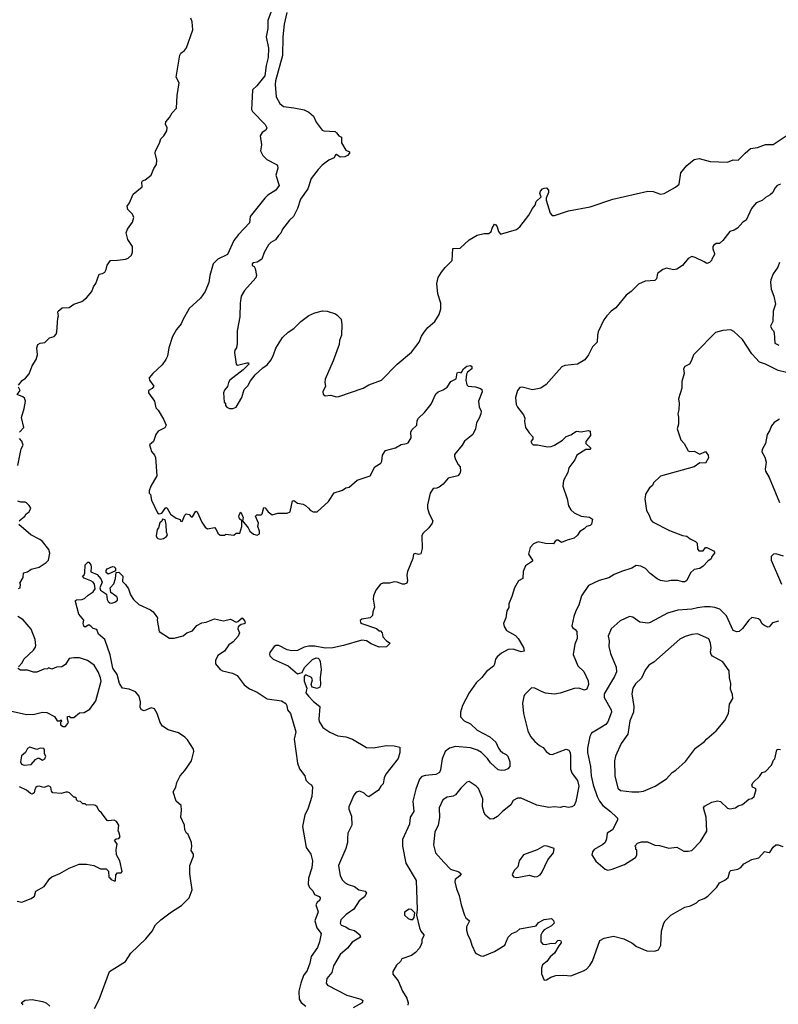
# Model space of a CAD drawing. Extents: x 2086813 to 2278017, y 548126 to 753336.
# Tile 391 of 461: x 2253477 to 2260055, y 642212 to 650753. Entities that reach past the tile are written whole.
import ezdxf

# ---------------------------------------------------------------- set-up
doc = ezdxf.new("R2010")
doc.units = 0

msp = doc.modelspace()

# ---------------------------------------------------------------- linework, layer by layer
at = {"layer": '0CON10XD'}
for points in [[(2255658.2, 650825), (2255628.4, 650745), (2255628.9, 650675), (2255614.8, 650605.2), (2255635.2, 650505), (2255630.2, 650425), (2255613, 650355), (2255602.2, 650265), (2255531.8, 650178.2), (2255495.9, 650145), (2255488.7, 650025), (2255488.2, 649975), (2255495.5, 649955), (2255605, 649842.5), (2255620, 649815), (2255611.4, 649795), (2255580, 649775), (2255560.8, 649745), (2255574.3, 649665.7), (2255565.6, 649615), (2255584.6, 649574.6), (2255619.4, 649539.4), (2255705, 649496.2), (2255713.3, 649485), (2255715.9, 649464.1), (2255697.5, 649405), (2255727.5, 649315), (2255697.5, 649275), (2255629.6, 649230.5), (2255603.8, 649205), (2255476, 649045), (2255468.3, 648991.7), (2255375, 648890), (2255335, 648836), (2255278.8, 648715), (2255195, 648674), (2255155.8, 648635), (2255124.5, 648535), (2255117, 648473), (2255086, 648395), (2255043.2, 648336.8), (2254945, 648246.5), (2254891.1, 648148.9), (2254876.2, 648115), (2254837.8, 648065), (2254802.5, 648005), (2254770, 647905), (2254758.8, 647835), (2254743.8, 647805), (2254711.2, 647758.8), (2254632.5, 647685), (2254600, 647645), (2254603.3, 647625), (2254640, 647575), (2254625.8, 647554.2), (2254592.5, 647535), (2254592.5, 647515), (2254646.7, 647445), (2254656.1, 647386.1), (2254676.7, 647365), (2254725, 647286.7), (2254746, 647235), (2254735, 647211.4), (2254676.1, 647183.9), (2254658, 647155), (2254636.7, 647095), (2254603.3, 647065), (2254618.3, 647008.3), (2254645.8, 646975.8), (2254653.8, 646955), (2254666.2, 646795), (2254613.3, 646705), (2254600, 646665), (2254600, 646645), (2254610, 646635), (2254620, 646585), (2254672.5, 646475), (2254685, 646467.5), (2254708.3, 646471.7), (2254745, 646522.5), (2254756.1, 646516.1), (2254785, 646462.5), (2254835, 646430), (2254868.3, 646418.3), (2254871.7, 646401.7), (2254885, 646400), (2254910, 646455), (2254920, 646465), (2254945, 646460), (2254965, 646440), (2254975, 646440), (2255005, 646490), (2255015, 646482.5), (2255056.2, 646395), (2255085, 646350), (2255105, 646337.5), (2255165, 646346.7), (2255180.7, 646330.7), (2255195, 646300), (2255215, 646280), (2255255, 646280), (2255265, 646290), (2255335, 646282.5), (2255355, 646300), (2255385, 646300), (2255403, 646357), (2255402.5, 646405), (2255383.1, 646423.1), (2255378, 646445), (2255385, 646470), (2255395, 646480), (2255413.8, 646435), (2255410, 646405), (2255457.5, 646345), (2255472.5, 646315), (2255505, 646290), (2255535, 646282.5), (2255556.1, 646293.9), (2255557.5, 646315), (2255542.5, 646355), (2255546.4, 646386.4), (2255522.5, 646445), (2255533, 646457), (2255571.7, 646458.3), (2255580, 646465), (2255595, 646520), (2255605, 646517.5), (2255630, 646485), (2255665, 646457.5), (2255715, 646473.3), (2255795, 646473.3), (2255822.5, 646485), (2255842, 646578), (2255855, 646583.3), (2255885, 646560), (2255935, 646550), (2255955, 646540), (2255980, 646515), (2255997, 646497), (2256023, 646483), (2256056.1, 646483.9), (2256155, 646573.3), (2256205, 646647.5), (2256275, 646672.5), (2256305, 646692.5), (2256335, 646696.7), (2256402.3, 646757.7), (2256515, 646796.7), (2256556.1, 646873.9), (2256607.5, 646905), (2256616.4, 646923.6), (2256623.3, 646975), (2256650, 647015), (2256735, 647037.5), (2256785, 647066.7), (2256830, 647075), (2256845, 647083.3), (2256871.2, 647125), (2256869.2, 647175), (2256876, 647195), (2256920, 647235), (2256924, 647275), (2256933.8, 647295), (2256985.9, 647344.1), (2257045, 647416.7), (2257085, 647506.2), (2257105, 647524.2), (2257149.5, 647540.5), (2257184.6, 647565.4), (2257216.8, 647613.2), (2257263, 647637), (2257271.7, 647688.3), (2257285, 647693.8), (2257305, 647690), (2257312, 647698)], [(2255792.7, 650815), (2255770, 650715), (2255759.4, 650605), (2255757, 650443), (2255693.6, 650223.6), (2255691.3, 650191.3), (2255702.1, 650082.1), (2255733.3, 650025), (2255765, 650000), (2255855, 649989.2), (2255945, 649970), (2255985, 649950), (2256023.3, 649915), (2256046.7, 649865), (2256100, 649795), (2256115, 649787.5), (2256211.7, 649781.7), (2256225, 649772.5), (2256243.8, 649743.8), (2256267.5, 649735), (2256267.5, 649685), (2256305, 649620), (2256337.5, 649605), (2256336.7, 649595), (2256320, 649575), (2256295, 649563.8), (2256255, 649560), (2256225, 649582.5), (2256215, 649580), (2256202.5, 649555), (2256156.7, 649535), (2256099.7, 649490.3), (2256065.5, 649454.5), (2256004.4, 649375.6), (2255975.6, 649285), (2255913.1, 649195), (2255885.5, 649114.5), (2255852.5, 649045), (2255817.5, 649015), (2255755, 648936.2), (2255740.4, 648899.5), (2255719.7, 648880.3), (2255695, 648843.3), (2255655, 648820), (2255635, 648798.8), (2255597.6, 648732.4), (2255576.2, 648675), (2255535, 648648), (2255505, 648643.8), (2255494, 648635), (2255491.7, 648621.7), (2255510.8, 648610.8), (2255520, 648595), (2255531.2, 648535), (2255525, 648513.3), (2255425, 648403.3), (2255398, 648355), (2255389.2, 648295), (2255386, 648175), (2255363.8, 648055), (2255362.5, 647945), (2255357.5, 647905), (2255343, 647887), (2255340, 647865), (2255343.8, 647826.2), (2255353.8, 647765), (2255365, 647756.2), (2255446.1, 647776.1), (2255460, 647775), (2255462.5, 647765), (2255414.3, 647715.7), (2255298.6, 647625), (2255286, 647605), (2255278.3, 647571.7), (2255251.7, 647538.3), (2255243.6, 647516.4), (2255250, 647435), (2255260, 647425), (2255260, 647405), (2255271.7, 647391.7), (2255295, 647380), (2255325, 647380), (2255355, 647392.5), (2255402.5, 647475), (2255422.5, 647545), (2255455, 647576.7), (2255479.6, 647620.5), (2255518.8, 647671.2), (2255585, 647733.3), (2255621.7, 647758.3), (2255657.5, 647802.5), (2255678.8, 647845), (2255697.3, 647902.7), (2255755, 647996.7), (2255805, 648043.3), (2255855, 648073.8), (2255914.4, 648135.6), (2255985, 648186), (2256035, 648208.8), (2256103.9, 648226.1), (2256144, 648224), (2256215, 648200), (2256229.3, 648189.3), (2256263.6, 648153.6), (2256270, 648105), (2256267.5, 648015), (2256250.7, 647969.3), (2256246.7, 647935), (2256195.7, 647794.3), (2256126.7, 647635), (2256123.3, 647605), (2256130, 647575), (2256105.8, 647524.2), (2256108.6, 647505), (2256125, 647489.2), (2256175, 647496.7), (2256222.3, 647482.3), (2256245, 647484.2), (2256455, 647555.8), (2256505, 647584), (2256615, 647626.2), (2256750.8, 647765), (2256875, 647868.8), (2256941.2, 647955), (2256962.3, 648007.7), (2256985, 648042.5)], [(2253467.3, 647582.7), (2253497.9, 647622.1), (2253526.6, 647643.4), (2253558.2, 647681.8), (2253585, 647750), (2253620, 647805), (2253630, 647845), (2253624.2, 647905), (2253634.4, 647935), (2253655, 647948.1), (2253695, 647953.3), (2253735, 647993.3), (2253775, 648003.8), (2253792.5, 648025), (2253800, 648045), (2253806, 648164), (2253813.3, 648185), (2253806.7, 648215), (2253810, 648225), (2253845, 648253.3), (2253905, 648256.2), (2253947.5, 648285), (2254015, 648307.5), (2254055, 648338.8), (2254101.4, 648395), (2254116.4, 648435), (2254137.2, 648465), (2254164.5, 648545.5), (2254195, 648552), (2254215, 648563.8), (2254227.5, 648585), (2254235, 648623.3), (2254263.3, 648665), (2254325, 648665.7), (2254395, 648676), (2254416.7, 648685), (2254445, 648710), (2254454, 648735), (2254456, 648785), (2254414.2, 648845), (2254399.4, 648905), (2254411.4, 648935), (2254455.8, 648995), (2254465.9, 649035.9), (2254455.8, 649065.8), (2254413.8, 649105), (2254407.5, 649135), (2254430, 649165), (2254461.9, 649238.1), (2254538, 649302), (2254537, 649343), (2254542.5, 649355), (2254565, 649362.5), (2254617.3, 649402.7), (2254638.8, 649461.2), (2254662.2, 649497.8), (2254665.6, 649535), (2254651.4, 649595), (2254652.9, 649615), (2254689.5, 649680.5), (2254700.7, 649719.3), (2254726.7, 649745), (2254751.7, 649788.3), (2254756.1, 649813.9), (2254742, 649845), (2254744.2, 649865.8), (2254776.7, 649905), (2254797.5, 649945), (2254836.7, 649985), (2254842.5, 650095), (2254860, 650205), (2254832.5, 650255), (2254864, 650445), (2254875, 650463.3), (2254905.8, 650484.2), (2254922.7, 650507.3), (2254978.1, 650665), (2254972.5, 650735), (2254962, 650765)], [(2256985, 648042.5), (2257016.1, 648083.9), (2257076.7, 648135), (2257113.3, 648195), (2257130, 648245), (2257128.8, 648295), (2257103.3, 648375), (2257093.3, 648465), (2257106.7, 648515), (2257135, 648562.5), (2257165, 648602.5), (2257227.5, 648665), (2257232.5, 648767.5), (2257295, 648770), (2257375, 648842.5), (2257445, 648882.5), (2257505, 648897.5), (2257545, 648897.5), (2257564.1, 648915.9), (2257574, 648945), (2257595, 648977.5), (2257605, 648973.3), (2257618, 648955), (2257628.8, 648915), (2257645, 648892.5), (2257786.2, 648933.8), (2257813, 648957), (2257893, 649057), (2257923.9, 649116.1), (2257946.1, 649143.9), (2257956.7, 649175), (2257997.5, 649215), (2257987.5, 649245), (2257993.3, 649265), (2258010, 649285), (2258025, 649292), (2258045, 649293.8), (2258063.8, 649275), (2258062, 649255), (2258042.5, 649205), (2258043, 649187), (2258077.5, 649075), (2258093.9, 649053.9), (2258115, 649053.3), (2258235, 649095.8), (2258425, 649130), (2258620, 649195), (2258925, 649264.2), (2258971.2, 649261.2), (2259035, 649240), (2259064.1, 649245.9), (2259165, 649300), (2259196.7, 649325), (2259209.2, 649425), (2259261.7, 649488.3), (2259325, 649539.4), (2259368.3, 649548.3), (2259465, 649521.9), (2259615, 649516), (2259665, 649538), (2259706.8, 649533.2), (2259768.8, 649595), (2259815, 649635.8), (2259875, 649643.1), (2259945, 649670), (2260009.8, 649670.2), (2260122.9, 649745)], [(2260073, 649327), (2260046.4, 649313.6), (2260025, 649292.5), (2260007.5, 649255), (2259985, 649232.5), (2259945, 649210), (2259916.1, 649183.9), (2259862.5, 649165), (2259822.5, 649115), (2259777.5, 649015), (2259747.5, 648995), (2259700, 648945), (2259671.7, 648928.3), (2259633.6, 648916.4), (2259573, 648837), (2259545, 648810), (2259515, 648812.5), (2259495, 648797.5), (2259487.5, 648785), (2259487.5, 648765), (2259503.3, 648725), (2259501.2, 648715), (2259477.5, 648675), (2259477, 648663), (2259460, 648645), (2259435, 648637.5), (2259413.6, 648653.6), (2259335, 648691.2), (2259305, 648697.5), (2259275, 648682.5), (2259225, 648621.2), (2259175, 648588), (2259145, 648582), (2259085, 648596.2), (2259055, 648586.7), (2259007.7, 648552.3), (2258998, 648505), (2258985, 648491.2), (2258900, 648485), (2258842.7, 648457.3), (2258780.6, 648395), (2258735, 648363.3), (2258645, 648253.3), (2258604.7, 648225.3), (2258567.3, 648185), (2258541.7, 648148.3), (2258494.1, 648045), (2258486.7, 648015), (2258485.3, 647954.7), (2258445, 647914.3), (2258409.7, 647845), (2258377.6, 647802.4), (2258315, 647765.9), (2258205, 647753.5), (2258178.7, 647741.3), (2258040.8, 647589.2), (2257995, 647557.7), (2257925, 647541.8), (2257835, 647565.7), (2257815, 647561.2), (2257794.3, 647535), (2257776.2, 647475), (2257782.5, 647415), (2257795, 647392.5), (2257846.7, 647325), (2257856.7, 647295), (2257853.6, 647266.4), (2257864.1, 647214.1), (2257895, 647167.5), (2257927.5, 647135), (2257927.5, 647115), (2257910, 647095), (2257917.5, 647075), (2257930, 647065), (2257965.9, 647065.9), (2258055, 647046.2), (2258085, 647050), (2258115, 647061.2), (2258185, 647106), (2258215, 647136), (2258257, 647153), (2258305, 647183.3), (2258345, 647176.2), (2258405, 647190), (2258423, 647183), (2258427.5, 647145), (2258387.5, 647095), (2258387, 647077), (2258430, 647035), (2258420, 647025), (2258385, 647023.8), (2258306.7, 646975), (2258291.2, 646935), (2258240, 646865), (2258231.2, 646825), (2258191.2, 646755), (2258186, 646705), (2258225.6, 646595.6), (2258237.1, 646535), (2258255, 646502), (2258285.6, 646475.6), (2258345, 646445.6), (2258417, 646437), (2258445, 646420), (2258435, 646377.5), (2258423.6, 646366.4), (2258392.5, 646355), (2258372.5, 646335), (2258335, 646312.5), (2258315, 646282.5), (2258283.9, 646256.1), (2258225, 646239.2), (2258175, 646216.2), (2258145, 646236.7), (2258135, 646236.7), (2258120.7, 646229.3), (2258105, 646207.5), (2258035, 646210), (2257973, 646223), (2257932.5, 646205), (2257902.5, 646175), (2257890, 646115), (2257923.3, 646065), (2257922.5, 646055), (2257862.5, 646015), (2257843.6, 645966.4), (2257840, 645905), (2257802.5, 645885), (2257767.5, 645825), (2257745, 645750), (2257717.5, 645685), (2257717.5, 645655), (2257702.5, 645625), (2257693.3, 645565), (2257673.3, 645515), (2257678.3, 645488.3), (2257698.8, 645455), (2257775, 645412), (2257800, 645385), (2257845, 645306.7), (2257850, 645275), (2257825, 645268.8), (2257755, 645291.4), (2257711.3, 645288.7), (2257655, 645258.1), (2257616.2, 645225), (2257602, 645205), (2257595, 645162.5), (2257585.5, 645144.5), (2257525, 645098.1), (2257485, 645047.5), (2257435, 645001.2), (2257375, 644913.3), (2257316.2, 644805), (2257300, 644745), (2257300, 644705), (2257330.9, 644670.9), (2257386.7, 644645), (2257445, 644590), (2257552.4, 644532.4), (2257605.5, 644485.5), (2257627.5, 644435), (2257643.6, 644413.6), (2257665, 644392), (2257695, 644379.2), (2257708.6, 644365), (2257726.7, 644315), (2257725.9, 644274.1), (2257710, 644255), (2257685, 644242), (2257655, 644240), (2257625, 644246.2), (2257558, 644305), (2257533.4, 644343.4), (2257482.5, 644395), (2257447.3, 644417.3), (2257385, 644436.2), (2257255, 644447.5), (2257205, 644432.5), (2257167.1, 644405), (2257139.3, 644340.7), (2257126.7, 644245), (2257117.5, 644222.5), (2257084.6, 644205.4), (2256995, 644195.5), (2256965, 644186.7), (2256945, 644164), (2256910.9, 644079.1), (2256884.6, 643975), (2256893.8, 643885), (2256861.5, 643835), (2256857.9, 643775), (2256797.6, 643642.4), (2256795.5, 643585), (2256825.8, 643435), (2256914, 643285), (2256924, 643035), (2256916.7, 642985), (2256942.5, 642875), (2256955, 642846.7), (2256980, 642815), (2256980, 642805), (2256963.8, 642775), (2256963.3, 642745), (2256953.3, 642715), (2256940, 642695), (2256909.6, 642660.5), (2256873.3, 642635), (2256790, 642605), (2256777.7, 642582.3), (2256745, 642552.5), (2256712.5, 642495), (2256713.9, 642473.9), (2256758.8, 642415), (2256797.5, 642325), (2256834.2, 642265), (2256844.2, 642225), (2256842.5, 642205)], [(2260064.4, 648645.6), (2260050, 648605), (2260011.7, 648548.3), (2259990.8, 648495), (2259987.5, 648475), (2259994.2, 648415), (2260017.1, 648355), (2260030, 648285), (2260010, 648225), (2260006.9, 648135), (2259986.4, 648095), (2259998, 648068), (2260013.8, 648053.8), (2260020.5, 648035), (2260025.7, 647945.7), (2260059.3, 647929.3)], [(2260125, 647691.1), (2260055, 647710), (2259944.5, 647764.5), (2259892, 647782), (2259825, 647854), (2259745, 647977.5), (2259669.1, 648049.1), (2259645, 648062), (2259575, 648058), (2259511.2, 648038.8), (2259338.8, 647865), (2259321.2, 647845), (2259303.8, 647795), (2259283.8, 647765), (2259245, 647743.3), (2259232, 647725), (2259240, 647685), (2259220, 647615), (2259220, 647555), (2259190, 647465), (2259196.2, 647425), (2259193, 647367), (2259183.3, 647335), (2259190, 647305), (2259190, 647245), (2259177.5, 647205), (2259208.8, 647108.8), (2259240, 647075), (2259275, 647013.3), (2259288.3, 647008.3), (2259325, 647010), (2259375, 646984), (2259425, 647006), (2259447.5, 646975), (2259448.8, 646951.2), (2259425, 646906.7), (2259375, 646908), (2259325, 646874.3), (2259035, 646792.5), (2258973.3, 646735), (2258965, 646713.3), (2258939.6, 646690.5), (2258902.3, 646637.7), (2258899.3, 646609.3)], [(2257312, 647698), (2257326.7, 647725), (2257355, 647746), (2257385, 647753.3), (2257396.2, 647745), (2257397.5, 647725), (2257360, 647695), (2257351.7, 647678.3), (2257346.7, 647625), (2257353.3, 647585), (2257365, 647572.5), (2257429.3, 647569.3), (2257473.6, 647553.6), (2257483.6, 647543.6), (2257486.7, 647525), (2257454, 647445), (2257460.8, 647395), (2257477.4, 647357.4), (2257475.4, 647334.5), (2257462.5, 647295), (2257436.9, 647255), (2257430.5, 647205), (2257405.4, 647155), (2257333.7, 647096.3), (2257315, 647060.8), (2257248.3, 646981.7), (2257246.4, 646966.4), (2257253.8, 646945), (2257276.4, 646896.4), (2257296.7, 646875), (2257298.8, 646835), (2257293.3, 646815), (2257275, 646796.2), (2257192.5, 646775), (2257147.7, 646722.3), (2257115, 646697.5), (2257095, 646687.5), (2257063.6, 646686.4), (2257036.2, 646645), (2257014, 646545), (2257013.8, 646515), (2257028.8, 646465), (2257060, 646405), (2257054.1, 646385.9), (2257024, 646345), (2256973.3, 646295), (2256963.6, 646276.4), (2256967.5, 646165), (2256955, 646120), (2256936.4, 646113.6), (2256905, 646122.5), (2256892.5, 646115), (2256885, 646080), (2256840, 645965), (2256834, 645935), (2256838.8, 645885), (2256832.5, 645865), (2256815, 645856.7), (2256797, 645857), (2256750, 645875), (2256725, 645876), (2256685, 645866.2), (2256625, 645863.8), (2256604.2, 645855.8), (2256564, 645805), (2256545.8, 645754.2), (2256542.5, 645725), (2256553.6, 645656.4), (2256540, 645615), (2256537, 645583), (2256517, 645563), (2256445, 645552.5), (2256428.3, 645541.7), (2256432.5, 645525), (2256442.5, 645515), (2256571.7, 645471.7), (2256595, 645450), (2256605, 645450), (2256620, 645435), (2256625, 645400), (2256657.5, 645365), (2256690, 645345), (2256656.4, 645313.6), (2256595, 645308.8), (2256525, 645338.8), (2256484.3, 645364.3), (2256445, 645370), (2256285, 645323.3), (2256192.5, 645305), (2256125, 645300.6), (2256035, 645318.9), (2255985, 645319.5), (2255945, 645310), (2255885, 645280.6), (2255836.8, 645276.8), (2255796.8, 645286.8), (2255725, 645323.3), (2255697, 645323), (2255682.5, 645315), (2255646.4, 645263.6), (2255642.5, 645245), (2255646.7, 645235), (2255675, 645206.7), (2255805, 645146.7), (2255885, 645077.5), (2255925, 645090), (2255946.4, 645133.6), (2256016, 645204), (2256047.4, 645217.4), (2256065, 645214.5), (2256075, 645205.6), (2256083.2, 645185), (2256091.3, 645115), (2256081.1, 645045), (2256084.7, 644984.7), (2256078.2, 644961.8), (2256055, 644951.2), (2256013.5, 644963.5), (2256004.5, 644985), (2256014.6, 645025), (2256006.1, 645046.1), (2255965, 645066.7), (2255952.5, 645067.5), (2255943.3, 645056.7), (2255943.8, 645015), (2255965.8, 644955), (2255958.8, 644915), (2255981.2, 644885), (2256025, 644837.5), (2256080, 644795), (2256070, 644685), (2256074, 644665), (2256104.1, 644614.1), (2256165, 644573.3), (2256235, 644542), (2256305, 644530.8), (2256361.9, 644511.9), (2256485, 644440.5), (2256545, 644437.5), (2256655.6, 644455.6), (2256723.9, 644453.9), (2256773.3, 644443.3), (2256774.2, 644395), (2256758.1, 644345), (2256651.7, 644208.3), (2256637.5, 644175), (2256627.5, 644125), (2256607.5, 644105), (2256589.3, 644070.7), (2256505, 644012.5), (2256485, 644022.5), (2256465, 644042.5), (2256425, 644060), (2256395, 644051.2), (2256375, 644026.7), (2256330.8, 643925), (2256332, 643905), (2256353.8, 643845), (2256357.5, 643765), (2256322.5, 643695), (2256320.7, 643649.3), (2256320, 643615), (2256305.8, 643564.2), (2256240, 643415), (2256255, 643327.5), (2256275, 643290), (2256300, 643265), (2256325, 643251.1), (2256381.2, 643235), (2256417.5, 643205), (2256472.4, 643192.4), (2256484.3, 643175), (2256465.5, 643145), (2256419.7, 643110.3), (2256375, 643035.7), (2256308.3, 642991.7), (2256262.5, 642945), (2256256.5, 642915), (2256265, 642898.1), (2256305, 642883.6), (2256335, 642862.9), (2256380.9, 642850.9), (2256426, 642815), (2256431.2, 642795), (2256360.4, 642749.5), (2256320, 642700), (2256255, 642644), (2256198, 642545), (2256182.7, 642487.3), (2256139.2, 642435), (2256134, 642395), (2256145, 642376.7), (2256315, 642291.2), (2256435, 642257.1), (2256453.6, 642243.6), (2256446.2, 642225), (2256368.3, 642181.7)], [(2253475.9, 647174.1), (2253512, 647215), (2253491.7, 647301.7), (2253515, 647380), (2253526.7, 647445), (2253518.3, 647468.3), (2253505, 647482.5), (2253455, 647500), (2253480, 647535), (2253467.5, 647565)], [(2260065, 647287.5), (2260020.7, 647259.3), (2259995, 647230), (2259977.5, 647185), (2259957.5, 647155), (2259943.3, 647075), (2259916.7, 647025), (2259913.8, 647005), (2259937.3, 646957.3), (2259950, 646915), (2259940, 646855), (2259943.8, 646835), (2259975, 646782.5), (2260065.7, 646565)], [(2253461.1, 646885), (2253490.3, 647029.7), (2253507.6, 647062.4), (2253495, 647095.8), (2253475, 647121.2)], [(2253472.5, 646405), (2253522.5, 646445), (2253532.5, 646465), (2253557.5, 646485), (2253572.5, 646515), (2253559.3, 646539.3), (2253535, 646562.5), (2253525, 646567.5), (2253486.4, 646566.4), (2253460, 646575)], [(2258899.3, 646609.3), (2258896.7, 646595), (2258911.2, 646495), (2258936, 646455), (2258950.8, 646415), (2258965, 646398), (2259112.4, 646322.4), (2259225, 646279.5), (2259262.9, 646272.9), (2259290, 646250), (2259337.6, 646227.6), (2259350.9, 646210.9), (2259353.6, 646163.6), (2259365, 646144.2), (2259402.5, 646145), (2259425, 646173.3), (2259435, 646173.3), (2259492.5, 646145), (2259502.5, 646135), (2259502.5, 646125), (2259480, 646095), (2259473.3, 646075), (2259444.3, 646055.7), (2259405, 646012.5), (2259375, 645993.3), (2259325, 645982.5), (2259294.1, 645955.9), (2259262.5, 645887.5), (2259244.2, 645875.8), (2259225, 645875.8), (2259185, 645889.2), (2259125, 645887.8), (2259085, 645879.4), (2259035, 645888.1), (2259003.9, 645903.9), (2258945, 645950), (2258905, 645991.4), (2258863, 646013), (2258823.2, 646016.8), (2258785, 645994.3), (2258696.7, 645965), (2258630.9, 645939.1), (2258585, 645910), (2258501.3, 645888.7), (2258408.8, 645845), (2258350, 645755), (2258325.7, 645675), (2258299.2, 645625), (2258282.5, 645575), (2258266, 645495), (2258270.9, 645480.9), (2258295, 645462.5), (2258306.9, 645445), (2258310, 645385), (2258292.2, 645335), (2258275.6, 645245), (2258317.9, 645147.9), (2258367.4, 645097.4), (2258407, 645017), (2258408.5, 644985), (2258395, 644946.2), (2258375, 644938), (2258325, 644954.2), (2258285, 644951.9), (2258165, 644909.5), (2258115, 644902.2), (2258035, 644910.6), (2258001.2, 644925), (2257945, 644954), (2257915, 644955.8), (2257853.8, 644895), (2257848.3, 644881.7), (2257838, 644825), (2257846, 644735), (2257884.2, 644585), (2257907.5, 644535), (2257945, 644492.5), (2257985, 644456), (2258015, 644438.8), (2258042, 644405), (2258075, 644381.4), (2258095, 644379.4), (2258214.2, 644424.2), (2258238.8, 644415), (2258249.2, 644395), (2258254.3, 644365), (2258252.4, 644252.4), (2258266.5, 644215), (2258315, 644152.5), (2258325.3, 644105), (2258298.8, 643971.2), (2258283.6, 643936.4), (2258265, 643923.8), (2258235, 643918.8), (2258195, 643928.6), (2258165, 643919.2), (2258115, 643924.4), (2258065, 643918.5), (2257960.4, 643939.5), (2257825, 643999.4), (2257795, 643999.4), (2257755, 643980), (2257735, 643943.1), (2257659.4, 643880.6), (2257620.5, 643839.5), (2257585, 643820), (2257557.1, 643817.1), (2257515, 643852.5), (2257503.1, 643873.1), (2257490.5, 643925), (2257491.9, 643995), (2257454.2, 644085), (2257436, 644105), (2257375, 644143.8), (2257355, 644138.8), (2257301.9, 644088.1), (2257255, 644028.9), (2257235, 644017.5), (2257185, 644010), (2257145, 643985.8), (2257114.5, 643915), (2257116.6, 643833.4), (2257106.7, 643765), (2257078.1, 643705), (2257064.5, 643595), (2257083.8, 643525), (2257155, 643446.2), (2257211.2, 643385), (2257285, 643360.6), (2257304, 643345), (2257292.5, 643325), (2257253.8, 643295), (2257251.2, 643275), (2257263.9, 643213.9), (2257286.7, 643155), (2257303.9, 643073.9), (2257334.1, 642984.1), (2257345, 642963.3), (2257376, 642935), (2257350, 642885), (2257351.2, 642855), (2257362.3, 642812.3), (2257383.3, 642775), (2257396.7, 642725), (2257430, 642655), (2257475, 642632.5), (2257495, 642630), (2257595, 642669.2), (2257685, 642723.8), (2257713.1, 642795), (2257744.7, 642825.3), (2257787.1, 642842.9), (2257815, 642865.6), (2257955, 642893.3), (2257975, 642921.2), (2258025, 642948.8), (2258087, 642957), (2258105, 642937.5), (2258112.5, 642915), (2258088, 642892), (2258025, 642856.7), (2258009.3, 642840.7), (2257997, 642813), (2257996.7, 642755), (2258012.7, 642732.7), (2258035, 642730), (2258085, 642743.3), (2258119.3, 642740.7), (2258144.4, 642765.6), (2258155, 642768.8), (2258167.5, 642765), (2258173.3, 642755), (2258173.3, 642745), (2258150.8, 642719.2), (2258115, 642656.7), (2258076, 642625), (2258048.1, 642581.9), (2258010.8, 642555), (2258001.4, 642525), (2258002.5, 642475), (2258025, 642420), (2258045, 642423.3), (2258082.3, 642447.7), (2258125, 642461.2), (2258195, 642466), (2258255, 642458), (2258365, 642501.2), (2258392.3, 642517.7), (2258421.7, 642548.3), (2258444, 642585), (2258507.5, 642765), (2258545, 642786.7), (2258625, 642803.3), (2258715, 642781.2), (2258785, 642746.2), (2258825, 642713.8), (2258915, 642676.7), (2258983, 642673), (2259015, 642683.3), (2259036.7, 642725), (2259041.2, 642845), (2259063.8, 642915), (2259074.2, 642935.8), (2259122.5, 642985), (2259245, 643053.8), (2259295, 643066.7), (2259345, 643092.5), (2259365, 643112.5), (2259411.7, 643128.3), (2259445, 643148.8), (2259521.7, 643228.3), (2259545, 643266), (2259592, 643288), (2259619.4, 643310.6), (2259635, 643362.5), (2259645, 643373.3), (2259705, 643383.8), (2259731.7, 643398.3), (2259755, 643431.2), (2259825, 643468), (2259885, 643483.3), (2259935, 643536.7), (2259975, 643527.5), (2259985, 643533.3), (2260010, 643575), (2260035, 643594), (2260055, 643596.2), (2260095, 643582)], [(2253465, 645820), (2253480, 645825), (2253482.5, 645855), (2253477.5, 645865), (2253507.5, 645915), (2253510, 645955), (2253545, 645963.3), (2253575, 645987.5), (2253645, 646003.3), (2253707.5, 646045), (2253726.7, 646065), (2253736.7, 646125), (2253728.3, 646158.3), (2253675, 646226.7), (2253652.5, 646245), (2253574.2, 646284.2), (2253470, 646375)], [(2254695, 646247.5), (2254725, 646253.3), (2254749.3, 646270.7), (2254757.5, 646285), (2254748.3, 646308.3), (2254747.5, 646375), (2254737.5, 646415), (2254715, 646420), (2254708.3, 646401.7), (2254691.7, 646388.3), (2254680, 646345), (2254668.3, 646331.7), (2254660, 646275), (2254665, 646260), (2254675, 646252.5), (2254695, 646247.5)], [(2260099.7, 646099.7), (2260035, 646120), (2260015, 646117.5), (2259993.3, 646095), (2259993.8, 646065), (2260082.9, 645855)], [(2254125, 642174.2), (2254166.1, 642253.9), (2254254, 642495), (2254395, 642583.8), (2254439.2, 642655), (2254569.3, 642780.7), (2254625, 642846.7), (2254655, 642900), (2254702, 642945), (2254792.5, 643015), (2254879.8, 643070.2), (2254946.2, 643135), (2254973.3, 643205), (2254952.5, 643345), (2254953.3, 643415), (2254983, 643497), (2254982.5, 643515), (2254962.9, 643545), (2254969.6, 643580.5), (2254966.2, 643615), (2254947.5, 643665), (2254937.5, 643685), (2254922.5, 643695), (2254907.5, 643725), (2254906.2, 643765), (2254873.3, 643835), (2254879.2, 643895), (2254875.8, 643935), (2254834.3, 643974.3), (2254808.8, 644055), (2254832, 644095), (2254840, 644135), (2254868.8, 644195), (2254909.1, 644240.9), (2254965.7, 644325), (2254985.5, 644405), (2254984.4, 644425), (2254933.1, 644505), (2254909.5, 644529.5), (2254855, 644567.8), (2254765, 644593.5), (2254713.8, 644625), (2254694.1, 644655), (2254668.6, 644735), (2254644.3, 644774.3), (2254616.1, 644783.9), (2254555, 644757.5), (2254532.5, 644765), (2254521.2, 644785), (2254524.2, 644835), (2254512, 644885), (2254482.2, 644922.2), (2254425, 644944.5), (2254368.8, 644955), (2254341.1, 644995), (2254322.6, 645072.6), (2254285, 645127.5), (2254262.1, 645242.1), (2254216.2, 645375), (2254161.2, 645421.2), (2254145, 645462.5), (2254115, 645472.5), (2254095, 645492.5), (2254075, 645502.5), (2254045, 645482.5), (2254031.7, 645491.7), (2254027.5, 645515), (2254033.3, 645545), (2253990, 645595), (2253960, 645705), (2253960, 645715), (2253968.3, 645721.7), (2254015, 645723.8), (2254037.3, 645732.7), (2254069.3, 645760.7), (2254115, 645788.8), (2254132, 645815), (2254125.8, 645855), (2254115, 645873.3), (2254095, 645886.2), (2254035, 645907.5), (2254020, 645925), (2254035, 645937.5), (2254042, 645955), (2254043.3, 646025), (2254066.7, 646046.7), (2254076.4, 646046.4), (2254092.5, 646025), (2254097.5, 646005), (2254095, 645963.3), (2254149.4, 645939.4), (2254181.7, 645901.7), (2254191.2, 645875), (2254172, 645825), (2254176.2, 645805), (2254228.8, 645768.8), (2254235, 645722.5), (2254244, 645705), (2254257.5, 645695), (2254275, 645690), (2254300.7, 645699.3), (2254323.6, 645716.4), (2254326.2, 645735), (2254320, 645745), (2254267.5, 645785), (2254262.5, 645825), (2254291.7, 645858.3), (2254306.2, 645905), (2254312.5, 645957.5), (2254335, 645960), (2254370, 645925), (2254369.3, 645879.3), (2254395, 645853.3), (2254419.4, 645815), (2254438.1, 645765), (2254464.6, 645724.6), (2254509.1, 645679.1), (2254611.2, 645635), (2254634, 645615), (2254672.5, 645565), (2254670, 645545), (2254686.7, 645445), (2254775, 645386.7), (2254815, 645386.7), (2254895, 645406.7), (2254925, 645433.3), (2254975, 645452.5), (2255012.3, 645497.7), (2255055, 645520), (2255095, 645528), (2255165, 645556.7), (2255245, 645537.5), (2255305, 645551.2), (2255355, 645528), (2255368.1, 645531.9), (2255405, 645563.3), (2255430, 645535), (2255431.7, 645518.3), (2255423, 645513), (2255397.5, 645505), (2255370, 645485), (2255368.3, 645468.3), (2255382.5, 645435), (2255371.2, 645405), (2255327.1, 645355), (2255290.7, 645329.3), (2255254, 645275), (2255195, 645238.1), (2255173.5, 645195), (2255174.5, 645164.5), (2255215, 645115.8), (2255234.6, 645104.6), (2255322.5, 645085), (2255362, 645065), (2255422.2, 644982.2), (2255468.7, 644948.7), (2255535, 644918), (2255622.9, 644862.9), (2255746.7, 644845), (2255785, 644820), (2255793.3, 644805), (2255800, 644765), (2255824.4, 644734.4), (2255870.5, 644575), (2255857.1, 644512.9), (2255884.7, 644304.7), (2255903.3, 644253.3), (2255948, 644195), (2255957.5, 644155), (2255986.1, 644126.1), (2256006, 644115), (2256017.1, 644095), (2256010.6, 644015), (2255974.6, 643905), (2255948.8, 643855), (2255929.2, 643755), (2255962.2, 643572.2), (2256000, 643515), (2256015.6, 643455), (2256010, 643395), (2255980, 643305), (2255978.9, 643255), (2255990.5, 643225), (2256019.2, 643195), (2256034, 643165), (2256075, 643146), (2256081.2, 643135), (2256078, 643115), (2256055.6, 643095), (2256045.9, 643075.9), (2256064, 643015), (2256037.1, 642935), (2256054.6, 642874.6), (2256090.5, 642825), (2256075.3, 642754.7), (2256059.2, 642705), (2256003.9, 642626.1), (2255992.4, 642567.6), (2255970.5, 642505), (2255938, 642462), (2255913.4, 642395), (2255896.3, 642325), (2255899.7, 642255), (2255916.6, 642226.6), (2255959.4, 642195)], [(2254245, 645942.5), (2254227, 645957), (2254226.7, 645975), (2254235, 645990), (2254280.7, 646009.3), (2254295, 646006.7), (2254306.7, 645995), (2254308.3, 645971.7), (2254245, 645942.5)], [(2260056.2, 645535), (2260005, 645520), (2259975, 645486.7), (2259965, 645483.3), (2259929.6, 645499.5), (2259915, 645512.5), (2259896.7, 645545), (2259882.5, 645555), (2259825, 645566.7), (2259798.8, 645545), (2259745, 645471.2), (2259715, 645446.7), (2259695, 645443.3), (2259663.8, 645455), (2259605, 645582), (2259549.4, 645639.4), (2259505, 645654.4), (2259465, 645660), (2259415, 645660), (2259355, 645650.6), (2259305, 645638.9), (2259185, 645631.4), (2259095, 645605.6), (2258945.5, 645524.5), (2258925, 645518.6), (2258855, 645527.5), (2258795, 645571.2), (2258763.9, 645576.1), (2258685, 645538.8), (2258605, 645467.5), (2258581.2, 645405), (2258588, 645365), (2258585.7, 645315), (2258600, 645255), (2258647.8, 645135), (2258652.2, 645095), (2258635.3, 645054.7), (2258544.6, 644905), (2258544, 644874), (2258606.8, 644766.8), (2258610, 644745), (2258578.3, 644661.7), (2258560.2, 644639.8), (2258522.9, 644615), (2258436.2, 644563.8), (2258420, 644535), (2258401.8, 644435), (2258401.2, 644395), (2258426.1, 644275), (2258432.7, 644195), (2258450.4, 644115), (2258483.5, 644015), (2258504.5, 643975), (2258533.3, 643935), (2258600.6, 643885), (2258652, 643835), (2258660, 643825), (2258661.7, 643808.3), (2258617.5, 643725), (2258570, 643695), (2258566.7, 643646.7), (2258553.3, 643615), (2258535, 643596.7), (2258457.5, 643555), (2258443.3, 643535), (2258437, 643507), (2258472.3, 643452.3), (2258552.5, 643385), (2258576.1, 643376.1)], [(2253465, 645140), (2253497, 645173), (2253512.5, 645205), (2253597.5, 645285), (2253615, 645310), (2253616.7, 645325), (2253612, 645375), (2253576.2, 645465), (2253506.4, 645546.4), (2253460, 645575)], [(2258845, 644054), (2258885, 644062), (2258987.5, 644105), (2259085, 644166.2), (2259135, 644221.2), (2259167.3, 644242.7), (2259251.7, 644318.3), (2259336.8, 644433.2), (2259415, 644491.2), (2259434.3, 644515.7), (2259516.7, 644585), (2259591.2, 644675), (2259623.8, 644735), (2259632, 644815), (2259661.4, 644865), (2259657.9, 644897.9), (2259640.8, 644945), (2259642.5, 644995), (2259633, 645043), (2259630, 645105), (2259573.7, 645183.7), (2259485, 645232), (2259473.8, 645245), (2259468, 645265), (2259472, 645305), (2259467.5, 645345), (2259452.7, 645382.7), (2259354.2, 645424.2), (2259305, 645420), (2259248, 645402), (2259202.2, 645377.8), (2258975, 645180), (2258933.8, 645155), (2258899.7, 645110.3), (2258868.9, 645041.1), (2258817.6, 644992.4), (2258794.4, 644955), (2258784.3, 644905), (2258801.4, 644795), (2258800, 644745), (2258768.3, 644671.7), (2258751.5, 644555), (2258692.9, 644475), (2258644.3, 644365), (2258635.7, 644324.3), (2258638.1, 644195), (2258665, 644086.7), (2258687.7, 644067.7), (2258783.8, 644056.2), (2258845, 644054)], [(2253395, 644757.5), (2253535, 644726.7), (2253605, 644727.5), (2253675, 644746.7), (2253711.7, 644741.7), (2253779.3, 644709.3), (2253801.7, 644671.7), (2253825, 644670), (2253835, 644680), (2253840, 644665), (2253830, 644655), (2253830, 644635), (2253853, 644623), (2253875, 644622.5), (2253900, 644655), (2253890, 644685), (2253891.7, 644708.3), (2253905, 644710), (2253915, 644700), (2253945, 644700), (2253995, 644740), (2254037, 644743), (2254085, 644772.5), (2254136.7, 644845), (2254183.3, 645015), (2254178.8, 645045), (2254157.1, 645095), (2254122.7, 645152.7), (2254065, 645193.3), (2253995, 645216.7), (2253945, 645217.5), (2253905, 645210), (2253875, 645160), (2253841.7, 645138.3), (2253795, 645137.5), (2253755, 645117.5), (2253735, 645127.5), (2253725, 645130), (2253717, 645123), (2253685, 645117.5), (2253625, 645092.5), (2253595, 645092.5), (2253545, 645110), (2253485, 645110), (2253460, 645125)], [(2253515, 644287.5), (2253575, 644292.5), (2253614.3, 644335.7), (2253634.1, 644345.9), (2253645, 644346.7), (2253675, 644330), (2253695, 644342.5), (2253703.3, 644365), (2253692.5, 644385), (2253692.5, 644415), (2253685, 644430), (2253655, 644433.3), (2253625, 644423.3), (2253565, 644442.5), (2253545, 644430), (2253527.5, 644395), (2253492.7, 644367.3), (2253483.3, 644315), (2253493.6, 644293.6), (2253515, 644287.5)], [(2258576.1, 643376.1), (2258615, 643382.9), (2258722, 643425), (2258816.7, 643485), (2258827.5, 643505), (2258827.5, 643547.5), (2258820, 643555), (2258820, 643575), (2258810, 643585), (2258835, 643610), (2258868.3, 643621.7), (2258921.7, 643621.7), (2258985, 643593.3), (2259025, 643588.8), (2259105, 643566), (2259176.1, 643576.1), (2259235, 643541.2), (2259275, 643538.8), (2259305, 643546.7), (2259380, 643625), (2259436, 643715), (2259429.4, 643835), (2259408, 643915), (2259415, 643930), (2259478.8, 643965), (2259526.6, 643976.6), (2259555, 643970), (2259614.5, 643914.5), (2259635, 643906), (2259683.9, 643916.1), (2259706.4, 643933.6), (2259745, 643943.8), (2259799.3, 643990.7), (2259825, 643996.2), (2259845, 644013.3), (2259863.3, 644075), (2259857.5, 644085), (2259832.5, 644095), (2259826.7, 644115), (2259836.7, 644135), (2259891.8, 644188.2), (2259915, 644222.5), (2259945, 644232.5), (2259996.7, 644285), (2260015, 644330), (2260025, 644340), (2260041.7, 644418.3), (2260055, 644426.2), (2260075, 644423.3)], [(2253455, 643106.7), (2253495, 643097.5), (2253575, 643130), (2253605, 643150), (2253617, 643193), (2253690, 643235), (2253737, 643303), (2253755, 643317.5), (2253823.6, 643346.4), (2253906.4, 643393.6), (2253993, 643427), (2254055, 643426.7), (2254120, 643415), (2254177, 643387), (2254227, 643387), (2254247, 643367), (2254250, 643315), (2254258.3, 643308.3), (2254270, 643295), (2254295, 643282.5), (2254307, 643283), (2254310, 643335), (2254325, 643352.5), (2254357.5, 643352.5), (2254366.2, 643363.8), (2254345.8, 643455.8), (2254317, 643507), (2254313.3, 643555), (2254321.7, 643601.7), (2254300, 643635), (2254313, 643647), (2254335, 643650), (2254346.7, 643665), (2254337, 643707), (2254330, 643715), (2254336.7, 643765), (2254316.4, 643796.4), (2254295, 643810), (2254245, 643803.3), (2254235, 643807.5), (2254185, 643872.5), (2254161.7, 643891.7), (2254147.5, 643925), (2254135, 643937.5), (2254115, 643942.5), (2254055, 643940), (2254045, 643950), (2254025, 643950), (2254005, 643970), (2253980, 643975), (2253970, 643985), (2253968.3, 643998.3), (2253955, 644010), (2253945, 644010), (2253910, 644045), (2253895, 644052.5), (2253877, 644053), (2253835, 644040), (2253765, 644047.5), (2253751.2, 644061.2), (2253747.5, 644095), (2253725, 644107.5), (2253685, 644092.5), (2253645, 644103.3), (2253629.3, 644100.7), (2253616.7, 644093.3), (2253607.5, 644075), (2253602.5, 644045), (2253585, 644033.3), (2253569.3, 644039.3), (2253535, 644070), (2253475, 644097.5)], [(2257785, 643311.2), (2257805, 643313.8), (2257895, 643333.3), (2257945, 643318.8), (2257965, 643320.8), (2257991.2, 643335), (2258005.7, 643355), (2258055.8, 643464.2), (2258106.7, 643525), (2258112.5, 643562.5), (2258050, 643585), (2258025, 643586.7), (2257965, 643552.5), (2257845, 643507.5), (2257806.7, 643455), (2257796.7, 643405), (2257765, 643373.3), (2257747.5, 643335), (2257757.5, 643317.5), (2257785, 643311.2)], [(2256867, 642947), (2256885, 642947.5), (2256897.5, 642965), (2256902.5, 643005), (2256875, 643033.3), (2256855, 643037.5), (2256815, 643010), (2256812.5, 642985), (2256846.4, 642956.4), (2256867, 642947)], [(2253507, 642207), (2253491.7, 642228.3), (2253525, 642246.7), (2253586, 642254), (2253675, 642236.4), (2253707.1, 642225), (2253737.5, 642195)]]:
    msp.add_lwpolyline(points, dxfattribs=at)

doc.saveas('drawing.dxf')
